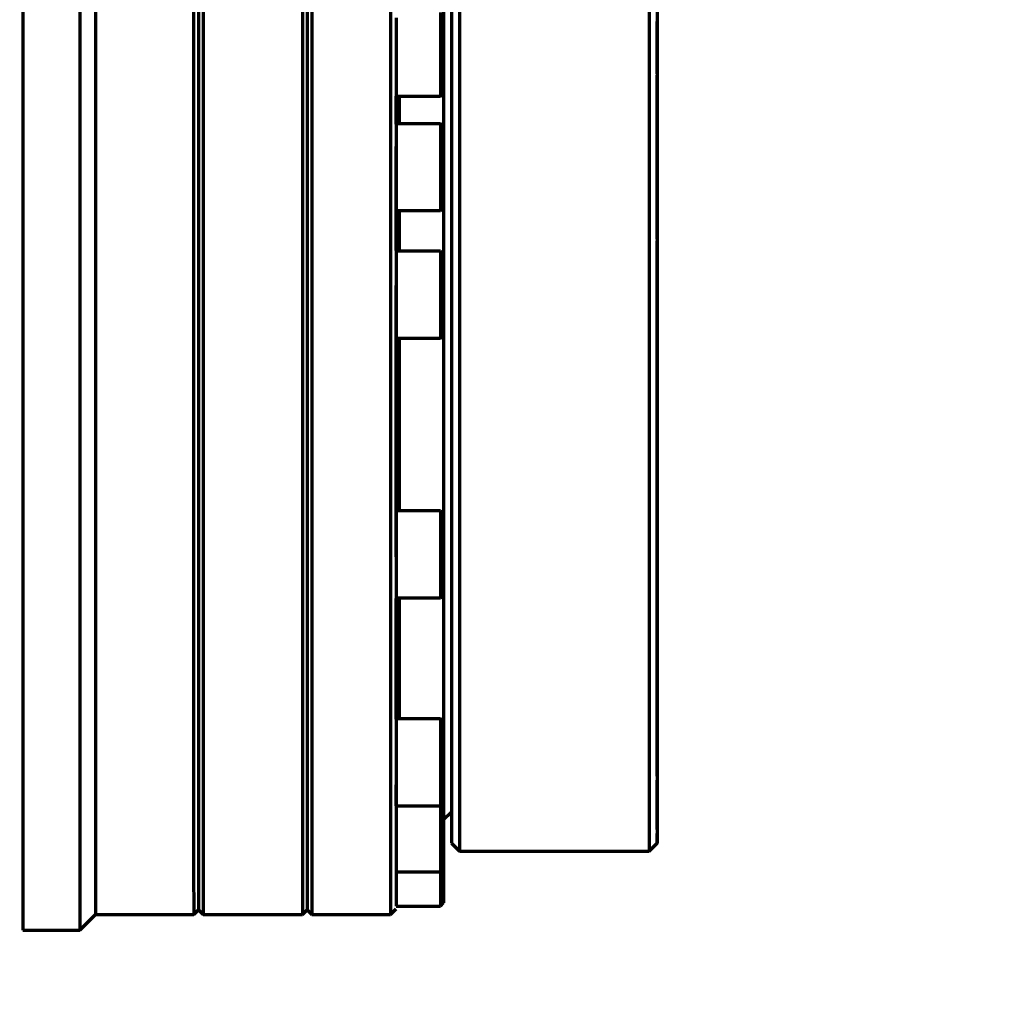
# Model space of a CAD drawing. Header units: millimetres. Extents: x -170 to 6906, y -2212 to 4257.
# Tile 436 of 440: x 5926 to 5988, y 3328 to 3389. Entities that reach past the tile are written whole.
import ezdxf

# ---------------------------------------------------------------- set-up
doc = ezdxf.new("R2010")
doc.units = ezdxf.units.MM
doc.layers.add('1', color=7, linetype='Continuous', true_color=0xffffff)
doc.styles.add('PC_TEXTSTYLE', font='ISOCP.SHX', dxfattribs={"width": 0.707, "bigfont": 'GBCBIG.SHX'})
doc.dimstyles.new('GB_DIMSTYLE', dxfattribs={"dimtxt": 50, "dimasz": 40, "dimexe": 1, "dimexo": 0, "dimgap": 1.5, "dimtad": 1, "dimdec": 1, "dimdsep": 46, "dimtxsty": 'PC_TEXTSTYLE', "dimcen": 0, "dimclrd": 256, "dimclrt": 3, "dimadec": 1, "dimazin": 2, "dimtp": 0.1, "dimtm": 0.1, "dimtfac": 0.71, "dimtdec": 1, "dimtmove": 0, "dimatfit": 3, "dimfxl": 1, "dimtfill": 1, "dimarcsym": 0})

# ---------------------------------------------------------------- blocks, each defined once
blk = doc.blocks.new('*D34')
at = {"color": 0, "lineweight": -2, "transparency": 16777216}
for p, q in [((5832.779, 3367.319), (5832.779, 3765.302)), ((5966.327, 3366.225), (5966.327, 3765.302))]:
    blk.add_line(p, q, dxfattribs=at)
at = {"lineweight": -2, "transparency": 16777216}
blk.add_line((5872.779, 3764.302), (5926.327, 3764.302), dxfattribs=at)
at = {"lineweight": 18, "transparency": 16777216}
for points in [[(5872.779, 3770.968), (5872.779, 3757.635), (5832.779, 3764.302)], [(5926.327, 3770.968), (5926.327, 3757.635), (5966.327, 3764.302)]]:
    blk.add_solid(points, dxfattribs=at)
at = {"layer": 'Defpoints', "color": 0, "lineweight": 18, "transparency": 16777216}
for p in [(5966.327, 3764.302), (5832.779, 3367.319), (5966.327, 3366.225)]:
    blk.add_point(p, dxfattribs=at)
at = {"color": 3, "lineweight": 18, "transparency": 16777216, "insert": (5894.709, 3790.802), "char_height": 50, "attachment_point": 5, "style": 'PC_TEXTSTYLE', "bg_fill": 3, "box_fill_scale": 1.1, "bg_fill_color": 256, "bg_fill_true_color": 13158600, "bg_fill_transparency": 0}
blk.add_mtext('133.5', dxfattribs=at)
blk = doc.blocks.new('*D38')
at = {"color": 0, "lineweight": -2, "transparency": 16777216}
for p, q in [((4755.302, 4257.336), (6889.031, 4257.336)), ((4772.437, 1877.862), (6889.031, 1877.862))]:
    blk.add_line(p, q, dxfattribs=at)
at = {"lineweight": -2, "transparency": 16777216}
blk.add_line((6888.031, 1917.862), (6888.031, 4217.336), dxfattribs=at)
at = {"lineweight": 18, "transparency": 16777216}
for points in [[(6881.365, 4217.336), (6894.698, 4217.336), (6888.031, 4257.336)], [(6881.365, 1917.862), (6894.698, 1917.862), (6888.031, 1877.862)]]:
    blk.add_solid(points, dxfattribs=at)
at = {"layer": 'Defpoints', "color": 0, "lineweight": 18, "transparency": 16777216}
for p in [(4755.302, 4257.336), (6888.031, 4257.336), (4772.437, 1877.862)]:
    blk.add_point(p, dxfattribs=at)
at = {"color": 3, "lineweight": 18, "transparency": 16777216, "insert": (6861.526, 3067.599), "char_height": 50, "attachment_point": 5, "rotation": 90, "style": 'PC_TEXTSTYLE', "bg_fill": 3, "box_fill_scale": 1.1, "bg_fill_color": 256, "bg_fill_true_color": 13158600, "bg_fill_transparency": 0}
blk.add_mtext('2379.5', dxfattribs=at)

msp = doc.modelspace()

# ---------------------------------------------------------------- linework, layer by layer
at = {"lineweight": 18}
msp.add_arc((4755.302, 2404.862), 1852.475, 311.274383, 162.653701, dxfattribs=at)
at = {"layer": '1', "color": 0, "linetype": 'Continuous', "lineweight": 70}
for p, q in [((5949.822, 3384.029), (5952.622, 3384.029)), ((5952.622, 3384.029), (5952.822, 3384.229)), ((5952.622, 3384.029), (5952.622, 3384.029)), ((5952.621, 3382.297), (5949.821, 3382.297)), ((5952.821, 3382.097), (5952.621, 3382.297)), ((5952.621, 3376.797), (5952.821, 3376.997)), ((5949.821, 3376.797), (5952.621, 3376.797)), ((5949.83, 3376.761), (5949.83, 3376.797)), ((5952.621, 3374.229), (5949.821, 3374.229)), ((5952.821, 3374.029), (5952.621, 3374.229)), ((5952.621, 3368.729), (5952.821, 3368.929)), ((5949.821, 3368.729), (5952.621, 3368.729)), ((5952.621, 3368.729), (5952.621, 3368.729)), ((5952.621, 3357.805), (5949.821, 3357.805)), ((5952.821, 3357.605), (5952.621, 3357.805)), ((5949.821, 3352.305), (5952.621, 3352.305)), ((5949.83, 3352.305), (5949.83, 3352.27)), ((5952.621, 3352.305), (5952.821, 3352.505)), ((5952.623, 3344.658), (5949.823, 3344.658)), ((5952.823, 3344.458), (5952.623, 3344.658)), ((5952.824, 3340.277), (5952.823, 3340.277)), ((5949.823, 3339.158), (5952.623, 3339.158)), ((5952.623, 3339.158), (5952.823, 3339.358)), ((5952.824, 3338.283), (5952.826, 3338.283)), ((5952.826, 3338.283), (5953.324, 3338.782)), ((5952.825, 3338.11), (5952.824, 3338.11)), ((5953.326, 3336.783), (5953.826, 3336.283)), ((5965.826, 3336.283), (5966.326, 3336.783)), ((5953.826, 3336.283), (5965.826, 3336.283)), ((5965.826, 3336.283), (5965.826, 3336.283)), ((5952.624, 3334.977), (5952.824, 3335.177)), ((5952.826, 3335.16), (5952.828, 3335.162)), ((5949.824, 3334.994), (5949.824, 3334.977)), ((5949.824, 3334.977), (5952.624, 3334.977)), ((5949.825, 3332.841), (5949.825, 3332.81)), ((5949.825, 3332.81), (5952.625, 3332.81)), ((5952.625, 3332.81), (5952.825, 3333.01)), ((5929.826, 3331.283), (5930.826, 3332.283)), ((5930.826, 3332.283), (5937.026, 3332.283)), ((5930.826, 3332.283), (5930.826, 3332.283)), ((5937.026, 3332.283), (5937.326, 3332.583)), ((5937.026, 3332.283), (5937.026, 3332.283)), ((5937.326, 3332.583), (5937.626, 3332.283)), ((5937.626, 3332.283), (5937.626, 3332.283)), ((5937.626, 3332.283), (5943.901, 3332.283)), ((5943.901, 3332.283), (5944.201, 3332.583)), ((5943.901, 3332.283), (5943.901, 3332.283)), ((5944.201, 3332.583), (5944.501, 3332.283)), ((5944.501, 3332.283), (5944.501, 3332.283)), ((5944.501, 3332.283), (5949.476, 3332.283)), ((5949.476, 3332.283), (5949.826, 3332.633)), ((5949.476, 3332.283), (5949.476, 3332.283)), ((5926.226, 3331.283), (5929.826, 3331.283)), ((5929.826, 3331.283), (5929.826, 3331.283))]:
    msp.add_line(p, q, dxfattribs=at)
for centre, major_axis, start_param, end_param in [((5926.226, 3367.283), (0, 36), 0.392096, 3.141257), ((5929.826, 3367.283), (0, -36), 3.533689, 6.283185), ((5930.826, 3367.283), (0, -35), 3.533689, 6.283185), ((5937.026, 3367.283), (0, -35), 3.533689, 6.283185), ((5937.326, 3367.283), (0, -34.7), 3.533688, 6.283185), ((5937.626, 3367.283), (0, -35), 3.533689, 6.283185), ((5943.901, 3367.283), (0, -35), 3.533689, 6.283185), ((5944.201, 3367.283), (0, -34.7), 3.533688, 6.283185), ((5944.501, 3367.283), (0, -35), 3.533689, 6.283185), ((5949.476, 3367.283), (0, -35), 3.533689, 6.283185), ((5953.826, 3367.283), (0, 31), 0.000336, 3.141803), ((5965.826, 3367.283), (0, -31), 3.141803, 6.283185), ((5953.326, 3367.283), (0, -30.5), 3.141793, 6.283185), ((5966.326, 3367.283), (0, 30.5), 0, 3.344242), ((5952.826, 3367.283), (0, 29), 0.392096, 3.141756), ((5952.622, 3386.779), (0, -2.75), 3.533687, 6.283185), ((5949.822, 3386.779), (0, 2.75), 0.633937, 1.197452), ((5966.323, 3387.082), (0, 1.75), 3.685603, 5.739208), ((5949.826, 3367.283), (0, -34.65), 4.079356, 4.297018), ((5949.822, 3386.779), (0, -2.75), 4.339045, 6.282517), ((5966.323, 3387.082), (0, -1.5), 4.109154, 5.315659), ((5966.325, 3382.065), (0, -5.75), 3.934468, 4.069556), ((5966.325, 3382.065), (0, -5.75), 2.213464, 2.352775), ((5966.326, 3382.066), (0, -5.75), 3.934567, 4.069655), ((5966.326, 3382.066), (0, -5.75), 2.213464, 2.352775), ((5966.326, 3367.283), (0, 30.5), 5.36674, 5.380386), ((5966.325, 3382.065), (0, -5.75), 4.092923, 5.274947), ((5966.325, 3382.065), (0, -5.75), 1.570812, 2.183913), ((5966.326, 3382.066), (0, -5.75), 4.093217, 5.273179), ((5966.326, 3382.066), (0, -5.75), 1.570812, 2.183913), ((5966.326, 3367.283), (0, 30.5), 5.111486, 5.3474), ((5949.826, 3367.283), (0, -34.65), 2.017804, 2.075197), ((5950.026, 3367.283), (0, 29), 0.955226, 1.028072), ((5949.821, 3379.547), (0, -2.75), 3.140609, 4.037329), ((5952.621, 3379.547), (0, -2.75), 3.142181, 3.533687), ((5952.621, 3379.547), (0, -2.75), 3.533687, 6.283185), ((5966.325, 3382.065), (0, -5.75), 0.997177, 1.570812), ((5966.326, 3382.066), (0, -5.75), 0.996982, 1.570813), ((5949.821, 3379.547), (0, 2.75), 0.895736, 1.459252), ((5949.821, 3379.547), (0, -2.75), 4.600844, 6.281973), ((5949.826, 3367.283), (0, -34.65), 4.341155, 4.558817), ((5966.322, 3377.233), (0, 2.5), 4.118242, 5.306569), ((5966.322, 3377.233), (0, -2), 4.432562, 4.992262), ((5949.826, 3367.283), (0, -34.65), 1.774211, 1.84786), ((5950.026, 3367.283), (0, 29), 1.237871, 1.327014), ((5966.324, 3373.406), (0, -5.75), 4.472859, 5.660675), ((5966.324, 3373.406), (0, -5.75), 1.570812, 1.822827), ((5966.326, 3367.283), (0, -8), 3.498278, 4.529506), ((5966.326, 3367.283), (0, -8), 1.756559, 2.824209), ((5966.328, 3373.407), (0, -5.75), 4.472957, 5.69641), ((5966.328, 3373.407), (0, -5.75), 1.570812, 1.822729), ((5966.326, 3367.283), (0, 30.5), 4.712405, 4.960984), ((5949.821, 3371.479), (0, -2.75), 3.142652, 4.299128), ((5952.621, 3371.479), (0, -2.75), 3.142181, 3.533687), ((5952.621, 3371.479), (0, -2.75), 3.533687, 6.283185), ((5966.324, 3373.406), (0, -5.75), 0.59898, 1.570812), ((5966.328, 3373.407), (0, -5.75), 0.598588, 1.570813), ((5949.821, 3371.479), (0, 2.75), 1.157536, 1.721051), ((5949.821, 3371.479), (0, -2.75), 4.862644, 6.284501), ((5949.826, 3367.283), (0, -34.65), 4.602955, 5.082416), ((5966.322, 3367.283), (0, 1.75), 3.685603, 5.739208), ((5950.026, 3367.283), (0, 29), 1.521007, 1.905067), ((5966.322, 3367.283), (0, -1.5), 4.109154, 5.315659), ((5966.324, 3361.16), (0, -5.75), 2.497975, 3.763742), ((5966.328, 3361.161), (0, -5.75), 2.497779, 3.76384), ((5966.326, 3367.283), (0, 30.5), 4.668816, 4.712405), ((5966.326, 3367.283), (0, -8), 4.84445, 6.283185), ((5966.326, 3367.283), (0, -8), 0, 1.43808), ((5966.324, 3361.16), (0, -5.75), 3.845424, 6.283185), ((5966.324, 3361.16), (0, -5.75), 1.570812, 2.462238), ((5966.328, 3361.161), (0, -5.75), 3.845915, 6.283185), ((5966.328, 3361.161), (0, -5.75), 1.570812, 2.462141), ((5966.326, 3367.283), (0, 30.5), 4.4384, 4.655071), ((5966.324, 3361.16), (0, -5.75), 0, 1.570813), ((5966.328, 3361.161), (0, -5.75), 0, 1.570813), ((5949.826, 3367.283), (0, -34.65), 1.292661, 1.367373), ((5966.325, 3352.501), (0, -5.75), 1.570812, 5.369587), ((5966.327, 3352.501), (0, -5.75), 1.570812, 5.394229), ((5966.329, 3357.334), (0, 2.5), 4.118242, 5.306569), ((5949.821, 3355.055), (0, -2.75), 3.141094, 4.822727), ((5952.621, 3355.055), (0, -2.75), 3.142181, 3.533687), ((5952.621, 3355.055), (0, -2.75), 3.533687, 6.283185), ((5966.329, 3357.334), (0, -2), 4.432562, 4.992262), ((5949.821, 3355.055), (0, 2.75), 1.681134, 2.24465), ((5966.326, 3367.283), (0, 30.5), 4.071226, 4.288683), ((5949.821, 3355.055), (0, -2.75), 5.386243, 6.283104), ((5949.826, 3367.283), (0, -34.65), 5.126554, 5.606015), ((5949.826, 3367.283), (0, -34.65), 1.066395, 1.122647), ((5950.026, 3367.283), (0, 29), 2.115063, 2.465841), ((5966.325, 3352.501), (0, -5.75), 0.892818, 1.570813), ((5966.327, 3352.501), (0, -5.75), 0.89272, 1.570813), ((5949.829, 3347.788), (0, -2.75), 3.142213, 6.283309), ((5966.323, 3347.484), (0, 1.75), 3.685603, 5.739208), ((5966.323, 3347.484), (0, -1.5), 4.109154, 5.315659), ((5966.326, 3367.283), (0, 30.5), 3.88165, 3.951355), ((5949.826, 3367.283), (0, -34.65), 0.859284, 0.893626), ((5949.823, 3341.908), (0, -2.75), 3.140652, 5.346326), ((5952.623, 3341.908), (0, -2.75), 3.142181, 3.533687), ((5966.324, 3343.262), (0, 2.5), 4.118242, 5.306569), ((5952.623, 3341.908), (0, -2.75), 3.533687, 6.283185), ((5966.324, 3343.262), (0, -2), 4.432562, 4.992262), ((5966.326, 3339.283), (0, 1.75), 3.685603, 5.739208), ((5949.823, 3341.908), (0, 2.75), 2.204733, 2.768249), ((5949.824, 3337.727), (0, -2.75), 2.118204, 5.608125), ((5966.326, 3339.283), (0, -1.5), 4.109154, 5.315659), ((5949.823, 3341.908), (0, -2.75), 5.909841, 6.283558), ((5949.826, 3367.283), (0, -34.65), 5.650152, 5.867814), ((5952.624, 3337.727), (0, -2.75), 4.164757, 6.283185), ((5952.828, 3337.712), (0, -2.55), 4.485788, 6.283185), ((5952.828, 3337.712), (0, -2.55), 0, 1.797665), ((5966.326, 3367.283), (0, 30.5), 3.407368, 3.439275), ((5949.824, 3337.727), (0, 2.75), 2.466533, 3.030048), ((5949.826, 3367.283), (0, -34.65), 5.911952, 6.129614), ((5949.825, 3335.56), (0, -2.75), 4.926001, 5.869925), ((5952.625, 3335.56), (0, -2.75), 4.925807, 6.283185), ((5949.825, 3335.56), (0, 2.75), 2.728332, 3.140904)]:
    msp.add_ellipse(centre, major_axis=major_axis, ratio=0.000143, start_param=start_param, end_param=end_param, dxfattribs=at)
for centre, major_axis in [((5952.822, 3386.779), (0, -2.55)), ((5952.821, 3379.547), (0, -2.55)), ((5952.821, 3371.479), (0, -2.55)), ((5966.322, 3357.333), (0, -2)), ((5952.821, 3355.055), (0, -2.55)), ((5952.823, 3341.908), (0, -2.55)), ((5952.824, 3337.727), (0, -2.55)), ((5952.825, 3335.56), (0, -2.55))]:
    msp.add_ellipse(centre, major_axis=major_axis, ratio=0.000143, dxfattribs=at)
for points, knots in [([(5966.323, 3388.75), (5966.323, 3388.75), (5966.323, 3388.748), (5966.323, 3388.738), (5966.323, 3388.731), (5966.323, 3388.716), (5966.323, 3388.711), (5966.323, 3388.699), (5966.323, 3388.692), (5966.323, 3388.656), (5966.323, 3388.618), (5966.323, 3388.548), (5966.323, 3388.522), (5966.323, 3388.48), (5966.323, 3388.465), (5966.323, 3388.435), (5966.323, 3388.42), (5966.323, 3388.372), (5966.323, 3388.304), (5966.323, 3388.229), (5966.323, 3388.17), (5966.323, 3388.15), (5966.323, 3388.109), (5966.323, 3388.088), (5966.323, 3388.023), (5966.323, 3387.979), (5966.323, 3387.933)], [0, 0, 0, 0, 0.095317, 0.095317, 0.185786, 0.185786, 0.23102, 0.23102, 0.276254, 0.276254, 0.45719, 0.45719, 0.547659, 0.547659, 0.592893, 0.592893, 0.638127, 0.638127, 0.728595, 0.819063, 0.819063, 0.864298, 0.864298, 0.909532, 0.909532, 1, 1, 1, 1]), ([(5966.323, 3388.579), (5966.323, 3388.625), (5966.323, 3388.661), (5966.323, 3388.702), (5966.323, 3388.713), (5966.323, 3388.727), (5966.323, 3388.731), (5966.323, 3388.737), (5966.323, 3388.738), (5966.323, 3388.74)], [0, 0, 0, 0, 0.532583, 0.532583, 0.798874, 0.798874, 0.93202, 0.93202, 1, 1, 1, 1]), ([(5966.329, 3388.58), (5966.328, 3388.625), (5966.328, 3388.661), (5966.328, 3388.703), (5966.328, 3388.714), (5966.328, 3388.728), (5966.328, 3388.732), (5966.328, 3388.739), (5966.328, 3388.742), (5966.328, 3388.753), (5966.328, 3388.753), (5966.328, 3388.739), (5966.328, 3388.731), (5966.328, 3388.717), (5966.328, 3388.711), (5966.328, 3388.699), (5966.328, 3388.693), (5966.328, 3388.664), (5966.328, 3388.637), (5966.328, 3388.605)], [0, 0, 0, 0, 0.210365, 0.210365, 0.315548, 0.315548, 0.368139, 0.368139, 0.420731, 0.420731, 0.631096, 0.631096, 0.736279, 0.736279, 0.78887, 0.78887, 0.841461, 0.841461, 1, 1, 1, 1]), ([(5966.323, 3386.231), (5966.323, 3386.185), (5966.323, 3386.141), (5966.323, 3386.056), (5966.323, 3386.015), (5966.323, 3385.956), (5966.323, 3385.937), (5966.323, 3385.899), (5966.323, 3385.881), (5966.323, 3385.827), (5966.323, 3385.793), (5966.323, 3385.697), (5966.323, 3385.641), (5966.323, 3385.582), (5966.323, 3385.571), (5966.323, 3385.549), (5966.323, 3385.539), (5966.323, 3385.511), (5966.323, 3385.477), (5966.323, 3385.453), (5966.323, 3385.439), (5966.323, 3385.434), (5966.323, 3385.427), (5966.323, 3385.424), (5966.323, 3385.415), (5966.323, 3385.413), (5966.323, 3385.414)], [0, 0, 0, 0, 0.088494, 0.088494, 0.176989, 0.176989, 0.221236, 0.221236, 0.265483, 0.265483, 0.353978, 0.353978, 0.530967, 0.530967, 0.575214, 0.575214, 0.619461, 0.619461, 0.707956, 0.79645, 0.79645, 0.840697, 0.840697, 0.884944, 0.884944, 1, 1, 1, 1]), ([(5966.323, 3385.448), (5966.323, 3385.451), (5966.323, 3385.454), (5966.323, 3385.462), (5966.323, 3385.469), (5966.323, 3385.503), (5966.323, 3385.54), (5966.323, 3385.585)], [0, 0, 0, 0, 0.096147, 0.096147, 0.276918, 0.276918, 1, 1, 1, 1]), ([(5949.822, 3374.281), (5949.822, 3375.71), (5949.822, 3377.108), (5949.822, 3379.28), (5949.822, 3380.073), (5949.822, 3380.847)], [0, 0, 0, 0, 0.628939, 0.628939, 1, 1, 1, 1]), ([(5966.322, 3379.528), (5966.322, 3379.528), (5966.322, 3379.527), (5966.322, 3379.524), (5966.322, 3379.522), (5966.322, 3379.518), (5966.322, 3379.515), (5966.322, 3379.505), (5966.322, 3379.497), (5966.322, 3379.466), (5966.322, 3379.439), (5966.322, 3379.386), (5966.322, 3379.367), (5966.322, 3379.335), (5966.322, 3379.324), (5966.322, 3379.301), (5966.322, 3379.289), (5966.322, 3379.227), (5966.322, 3379.171), (5966.322, 3379.046), (5966.322, 3378.978), (5966.322, 3378.884), (5966.322, 3378.864), (5966.322, 3378.825), (5966.322, 3378.805), (5966.322, 3378.745), (5966.322, 3378.704), (5966.322, 3378.576), (5966.322, 3378.486), (5966.322, 3378.368), (5966.322, 3378.344), (5966.322, 3378.296), (5966.322, 3378.271), (5966.322, 3378.197), (5966.322, 3378.147), (5966.322, 3377.995), (5966.322, 3377.892), (5966.322, 3377.785)], [0, 0, 0, 0, 0.038425, 0.038425, 0.065135, 0.065135, 0.091845, 0.091845, 0.145266, 0.145266, 0.252108, 0.252108, 0.305529, 0.305529, 0.332239, 0.332239, 0.35895, 0.35895, 0.465791, 0.465791, 0.572633, 0.572633, 0.599344, 0.599344, 0.626054, 0.626054, 0.679475, 0.679475, 0.786317, 0.786317, 0.813027, 0.813027, 0.839737, 0.839737, 0.893158, 0.893158, 1, 1, 1, 1]), ([(5966.322, 3378.632), (5966.322, 3378.716), (5966.322, 3378.794), (5966.322, 3378.941), (5966.322, 3379.009), (5966.322, 3379.088), (5966.322, 3379.104), (5966.322, 3379.134), (5966.322, 3379.178), (5966.322, 3379.218), (5966.322, 3379.294), (5966.322, 3379.338), (5966.322, 3379.395), (5966.322, 3379.412), (5966.322, 3379.435), (5966.322, 3379.443), (5966.322, 3379.451), (5966.322, 3379.453), (5966.322, 3379.454)], [0, 0, 0, 0, 0.207867, 0.207867, 0.415735, 0.415735, 0.467702, 0.467702, 0.519668, 0.623602, 0.623602, 0.83147, 0.83147, 0.935403, 0.935403, 0.98737, 0.98737, 1, 1, 1, 1]), ([(5966.329, 3379.529), (5966.329, 3379.529), (5966.329, 3379.528), (5966.329, 3379.525), (5966.329, 3379.523), (5966.329, 3379.518), (5966.329, 3379.516), (5966.329, 3379.506), (5966.329, 3379.497), (5966.329, 3379.467), (5966.329, 3379.439), (5966.329, 3379.387), (5966.329, 3379.368), (5966.329, 3379.336), (5966.329, 3379.325), (5966.329, 3379.302), (5966.329, 3379.29), (5966.329, 3379.24), (5966.329, 3379.198), (5966.329, 3379.153)], [0, 0, 0, 0, 0.078892, 0.078892, 0.14014, 0.14014, 0.201388, 0.201388, 0.323884, 0.323884, 0.568876, 0.568876, 0.691372, 0.691372, 0.75262, 0.75262, 0.813868, 0.813868, 1, 1, 1, 1]), ([(5966.329, 3378.633), (5966.329, 3378.717), (5966.329, 3378.795), (5966.329, 3378.942), (5966.329, 3379.01), (5966.329, 3379.089), (5966.329, 3379.104), (5966.329, 3379.135), (5966.329, 3379.179), (5966.329, 3379.219), (5966.329, 3379.295), (5966.329, 3379.339), (5966.329, 3379.395), (5966.329, 3379.413), (5966.329, 3379.436), (5966.329, 3379.443), (5966.329, 3379.452), (5966.329, 3379.454), (5966.329, 3379.455)], [0, 0, 0, 0, 0.207867, 0.207867, 0.415735, 0.415735, 0.467702, 0.467702, 0.519668, 0.623602, 0.623602, 0.83147, 0.83147, 0.935403, 0.935403, 0.98737, 0.98737, 1, 1, 1, 1]), ([(5949.83, 3376.765), (5949.83, 3376.488), (5949.83, 3376.21), (5949.83, 3375.35), (5949.83, 3374.789), (5949.83, 3374.198)], [0, 0, 0, 0, 0.325674, 0.325674, 1, 1, 1, 1]), ([(5966.322, 3376.68), (5966.322, 3376.574), (5966.322, 3376.471), (5966.322, 3376.269), (5966.322, 3376.171), (5966.322, 3376.053), (5966.322, 3376.029), (5966.322, 3375.983), (5966.322, 3375.914), (5966.322, 3375.848), (5966.322, 3375.72), (5966.322, 3375.64), (5966.322, 3375.546), (5966.322, 3375.527), (5966.322, 3375.491), (5966.322, 3375.438), (5966.322, 3375.388), (5966.322, 3375.295), (5966.322, 3375.239), (5966.322, 3375.177), (5966.322, 3375.165), (5966.322, 3375.142), (5966.322, 3375.131), (5966.322, 3375.099), (5966.322, 3375.08), (5966.322, 3375.027), (5966.322, 3374.999), (5966.322, 3374.969), (5966.322, 3374.961), (5966.322, 3374.951), (5966.322, 3374.948), (5966.322, 3374.943), (5966.322, 3374.942), (5966.322, 3374.938), (5966.322, 3374.937), (5966.322, 3374.938)], [0, 0, 0, 0, 0.106797, 0.106797, 0.213593, 0.213593, 0.240293, 0.240293, 0.266992, 0.32039, 0.32039, 0.427187, 0.427187, 0.453886, 0.453886, 0.480585, 0.533984, 0.533984, 0.64078, 0.64078, 0.66748, 0.66748, 0.694179, 0.694179, 0.747577, 0.747577, 0.854374, 0.854374, 0.907772, 0.907772, 0.934471, 0.934471, 0.961171, 0.961171, 1, 1, 1, 1]), ([(5966.322, 3375.002), (5966.322, 3375.006), (5966.322, 3375.011), (5966.322, 3375.023), (5966.322, 3375.045), (5966.322, 3375.071), (5966.322, 3375.128), (5966.322, 3375.172), (5966.322, 3375.248), (5966.322, 3375.275), (5966.322, 3375.333), (5966.322, 3375.363), (5966.322, 3375.457), (5966.322, 3375.525), (5966.322, 3375.671), (5966.322, 3375.75), (5966.322, 3375.833)], [0, 0, 0, 0, 0.03754, 0.03754, 0.088196, 0.189508, 0.189508, 0.392131, 0.392131, 0.493442, 0.493442, 0.594754, 0.594754, 0.797377, 0.797377, 1, 1, 1, 1]), ([(5966.322, 3368.951), (5966.322, 3368.951), (5966.322, 3368.949), (5966.322, 3368.939), (5966.322, 3368.932), (5966.322, 3368.917), (5966.322, 3368.912), (5966.322, 3368.9), (5966.322, 3368.893), (5966.322, 3368.857), (5966.322, 3368.819), (5966.322, 3368.749), (5966.322, 3368.723), (5966.322, 3368.681), (5966.322, 3368.666), (5966.322, 3368.636), (5966.322, 3368.621), (5966.321, 3368.573), (5966.321, 3368.505), (5966.321, 3368.43), (5966.321, 3368.371), (5966.321, 3368.351), (5966.321, 3368.31), (5966.321, 3368.288), (5966.321, 3368.224), (5966.321, 3368.18), (5966.321, 3368.134)], [0, 0, 0, 0, 0.095317, 0.095317, 0.185786, 0.185786, 0.23102, 0.23102, 0.276254, 0.276254, 0.45719, 0.45719, 0.547659, 0.547659, 0.592893, 0.592893, 0.638127, 0.638127, 0.728595, 0.819063, 0.819063, 0.864298, 0.864298, 0.909532, 0.909532, 1, 1, 1, 1]), ([(5966.322, 3368.78), (5966.322, 3368.825), (5966.322, 3368.862), (5966.322, 3368.903), (5966.322, 3368.914), (5966.322, 3368.928), (5966.322, 3368.932), (5966.322, 3368.937), (5966.322, 3368.939), (5966.322, 3368.941)], [0, 0, 0, 0, 0.532583, 0.532583, 0.798874, 0.798874, 0.93202, 0.93202, 1, 1, 1, 1]), ([(5966.33, 3368.952), (5966.33, 3368.952), (5966.33, 3368.95), (5966.33, 3368.94), (5966.33, 3368.933), (5966.33, 3368.918), (5966.33, 3368.913), (5966.33, 3368.9), (5966.33, 3368.894), (5966.33, 3368.865), (5966.33, 3368.838), (5966.33, 3368.806)], [0, 0, 0, 0, 0.231012, 0.231012, 0.450272, 0.450272, 0.559901, 0.559901, 0.669531, 0.669531, 1, 1, 1, 1]), ([(5966.33, 3368.781), (5966.33, 3368.826), (5966.33, 3368.863), (5966.33, 3368.904), (5966.33, 3368.915), (5966.33, 3368.929), (5966.33, 3368.933), (5966.33, 3368.938), (5966.33, 3368.94), (5966.33, 3368.942)], [0, 0, 0, 0, 0.532583, 0.532583, 0.798874, 0.798874, 0.93202, 0.93202, 1, 1, 1, 1]), ([(5949.822, 3354.91), (5949.822, 3355.311), (5949.822, 3355.716), (5949.822, 3356.125), (5949.822, 3356.95), (5949.822, 3357.788), (5949.822, 3359.486), (5949.822, 3360.295), (5949.822, 3362.148), (5949.822, 3363.079), (5949.821, 3364.952), (5949.821, 3365.855), (5949.821, 3366.841)], [0, 0, 0, 0, 0.0483142, 0.0483142, 0.0483142, 0.2429329, 0.2429329, 0.4375517, 0.4375517, 0.6321705, 0.6321705, 0.8267893, 0.8267893, 0.8267893, 0.8267893]), ([(5966.321, 3366.432), (5966.321, 3366.386), (5966.321, 3366.342), (5966.321, 3366.257), (5966.321, 3366.216), (5966.321, 3366.157), (5966.321, 3366.138), (5966.321, 3366.1), (5966.321, 3366.082), (5966.322, 3366.028), (5966.322, 3365.994), (5966.322, 3365.898), (5966.322, 3365.842), (5966.322, 3365.783), (5966.322, 3365.772), (5966.322, 3365.75), (5966.322, 3365.74), (5966.322, 3365.711), (5966.322, 3365.678), (5966.322, 3365.654), (5966.322, 3365.639), (5966.322, 3365.635), (5966.322, 3365.628), (5966.322, 3365.625), (5966.322, 3365.616), (5966.322, 3365.614), (5966.322, 3365.615)], [0, 0, 0, 0, 0.088494, 0.088494, 0.176989, 0.176989, 0.221236, 0.221236, 0.265483, 0.265483, 0.353978, 0.353978, 0.530967, 0.530967, 0.575214, 0.575214, 0.619461, 0.619461, 0.707956, 0.79645, 0.79645, 0.840697, 0.840697, 0.884944, 0.884944, 1, 1, 1, 1]), ([(5966.322, 3365.649), (5966.322, 3365.652), (5966.322, 3365.655), (5966.322, 3365.663), (5966.322, 3365.67), (5966.322, 3365.704), (5966.322, 3365.74), (5966.322, 3365.786)], [0, 0, 0, 0, 0.096147, 0.096147, 0.276918, 0.276918, 1, 1, 1, 1]), ([(5966.329, 3358.734), (5966.329, 3358.817), (5966.329, 3358.896), (5966.329, 3359.042), (5966.329, 3359.111), (5966.329, 3359.189), (5966.329, 3359.205), (5966.329, 3359.235), (5966.329, 3359.279), (5966.329, 3359.319), (5966.329, 3359.395), (5966.329, 3359.439), (5966.329, 3359.496), (5966.329, 3359.513), (5966.329, 3359.536), (5966.329, 3359.544), (5966.329, 3359.558), (5966.329, 3359.564), (5966.329, 3359.594), (5966.329, 3359.611), (5966.329, 3359.63), (5966.329, 3359.632), (5966.329, 3359.625), (5966.329, 3359.623), (5966.329, 3359.619), (5966.329, 3359.616), (5966.329, 3359.606), (5966.329, 3359.598), (5966.329, 3359.567), (5966.329, 3359.54), (5966.329, 3359.487), (5966.329, 3359.468), (5966.329, 3359.436), (5966.329, 3359.425), (5966.329, 3359.402), (5966.329, 3359.39), (5966.329, 3359.328), (5966.329, 3359.272), (5966.329, 3359.148), (5966.329, 3359.079), (5966.329, 3358.985), (5966.329, 3358.966), (5966.329, 3358.927), (5966.329, 3358.907), (5966.329, 3358.846), (5966.329, 3358.805), (5966.329, 3358.677), (5966.329, 3358.587), (5966.329, 3358.469), (5966.329, 3358.445), (5966.329, 3358.397), (5966.329, 3358.373), (5966.329, 3358.298), (5966.329, 3358.248), (5966.329, 3358.097), (5966.329, 3357.993), (5966.329, 3357.886)], [0, 0, 0, 0, 0.0625, 0.0625, 0.125, 0.125, 0.140625, 0.140625, 0.15625, 0.1875, 0.1875, 0.25, 0.25, 0.28125, 0.28125, 0.296875, 0.296875, 0.3125, 0.3125, 0.375, 0.375, 0.4375, 0.4375, 0.453125, 0.453125, 0.46875, 0.46875, 0.5, 0.5, 0.5625, 0.5625, 0.59375, 0.59375, 0.609375, 0.609375, 0.625, 0.625, 0.6875, 0.6875, 0.75, 0.75, 0.765625, 0.765625, 0.78125, 0.78125, 0.8125, 0.8125, 0.875, 0.875, 0.890625, 0.890625, 0.90625, 0.90625, 0.9375, 0.9375, 1, 1, 1, 1]), ([(5966.329, 3356.782), (5966.329, 3356.675), (5966.329, 3356.572), (5966.329, 3356.371), (5966.329, 3356.273), (5966.329, 3356.154), (5966.329, 3356.13), (5966.329, 3356.084), (5966.329, 3356.015), (5966.329, 3355.949), (5966.329, 3355.821), (5966.329, 3355.741), (5966.329, 3355.647), (5966.329, 3355.629), (5966.329, 3355.592), (5966.329, 3355.539), (5966.329, 3355.49), (5966.329, 3355.396), (5966.329, 3355.34), (5966.329, 3355.278), (5966.329, 3355.266), (5966.329, 3355.243), (5966.329, 3355.232), (5966.329, 3355.2), (5966.329, 3355.181), (5966.329, 3355.128), (5966.329, 3355.101), (5966.329, 3355.07), (5966.329, 3355.062), (5966.329, 3355.052), (5966.329, 3355.049), (5966.329, 3355.045), (5966.329, 3355.043), (5966.329, 3355.036), (5966.329, 3355.039), (5966.329, 3355.057), (5966.329, 3355.074), (5966.329, 3355.104), (5966.329, 3355.111), (5966.329, 3355.125), (5966.329, 3355.147), (5966.329, 3355.172), (5966.329, 3355.229), (5966.329, 3355.273), (5966.329, 3355.35), (5966.329, 3355.377), (5966.329, 3355.434), (5966.329, 3355.464), (5966.329, 3355.558), (5966.329, 3355.626), (5966.329, 3355.773), (5966.329, 3355.851), (5966.329, 3355.935)], [0, 0, 0, 0, 0.0625, 0.0625, 0.125, 0.125, 0.140625, 0.140625, 0.15625, 0.1875, 0.1875, 0.25, 0.25, 0.265625, 0.265625, 0.28125, 0.3125, 0.3125, 0.375, 0.375, 0.390625, 0.390625, 0.40625, 0.40625, 0.4375, 0.4375, 0.5, 0.5, 0.53125, 0.53125, 0.546875, 0.546875, 0.5625, 0.5625, 0.625, 0.625, 0.6875, 0.6875, 0.703125, 0.703125, 0.71875, 0.75, 0.75, 0.8125, 0.8125, 0.84375, 0.84375, 0.875, 0.875, 0.9375, 0.9375, 1, 1, 1, 1]), ([(5949.823, 3344.64), (5949.823, 3344.747), (5949.823, 3344.854), (5949.823, 3345.596), (5949.823, 3346.296), (5949.823, 3347.656), (5949.823, 3348.365), (5949.822, 3349.84), (5949.822, 3350.652), (5949.822, 3351.401)], [0, 0, 0, 0, 0.0511326, 0.0511326, 0.3492841, 0.3492841, 0.6474357, 0.6474357, 0.9455872, 0.9455872, 0.9455872, 0.9455872]), ([(5949.829, 3350.804), (5949.829, 3349.989), (5949.829, 3349.207), (5949.829, 3347.706), (5949.829, 3346.96), (5949.829, 3345.722), (5949.828, 3345.17), (5949.828, 3344.646)], [0.088398, 0.088398, 0.088398, 0.088398, 0.4049537, 0.4049537, 0.7215093, 0.7215093, 1, 1, 1, 1]), ([(5966.323, 3349.152), (5966.323, 3349.152), (5966.323, 3349.15), (5966.323, 3349.14), (5966.323, 3349.133), (5966.323, 3349.118), (5966.323, 3349.113), (5966.323, 3349.101), (5966.323, 3349.094), (5966.323, 3349.058), (5966.323, 3349.02), (5966.323, 3348.95), (5966.323, 3348.924), (5966.323, 3348.882), (5966.323, 3348.867), (5966.323, 3348.837), (5966.323, 3348.822), (5966.323, 3348.774), (5966.323, 3348.706), (5966.323, 3348.631), (5966.323, 3348.572), (5966.323, 3348.552), (5966.323, 3348.511), (5966.323, 3348.49), (5966.323, 3348.425), (5966.323, 3348.381), (5966.323, 3348.335)], [0, 0, 0, 0, 0.095317, 0.095317, 0.185786, 0.185786, 0.23102, 0.23102, 0.276254, 0.276254, 0.45719, 0.45719, 0.547659, 0.547659, 0.592893, 0.592893, 0.638127, 0.638127, 0.728595, 0.819063, 0.819063, 0.864298, 0.864298, 0.909532, 0.909532, 1, 1, 1, 1]), ([(5966.323, 3348.981), (5966.323, 3349.027), (5966.323, 3349.063), (5966.323, 3349.104), (5966.323, 3349.115), (5966.323, 3349.129), (5966.323, 3349.133), (5966.323, 3349.139), (5966.323, 3349.14), (5966.323, 3349.142)], [0, 0, 0, 0, 0.532583, 0.532583, 0.798874, 0.798874, 0.93202, 0.93202, 1, 1, 1, 1]), ([(5966.329, 3348.982), (5966.329, 3349.027), (5966.329, 3349.064), (5966.329, 3349.105), (5966.329, 3349.116), (5966.329, 3349.13), (5966.329, 3349.134), (5966.329, 3349.141), (5966.329, 3349.144), (5966.329, 3349.155), (5966.329, 3349.155), (5966.329, 3349.141), (5966.329, 3349.133), (5966.329, 3349.119), (5966.329, 3349.114), (5966.329, 3349.101), (5966.328, 3349.095), (5966.328, 3349.066), (5966.328, 3349.039), (5966.328, 3349.007)], [0, 0, 0, 0, 0.210365, 0.210365, 0.315548, 0.315548, 0.368139, 0.368139, 0.420731, 0.420731, 0.631096, 0.631096, 0.736279, 0.736279, 0.78887, 0.78887, 0.841461, 0.841461, 1, 1, 1, 1]), ([(5966.323, 3346.633), (5966.323, 3346.587), (5966.323, 3346.543), (5966.323, 3346.458), (5966.323, 3346.417), (5966.323, 3346.358), (5966.323, 3346.339), (5966.323, 3346.301), (5966.323, 3346.283), (5966.323, 3346.229), (5966.323, 3346.195), (5966.323, 3346.099), (5966.323, 3346.043), (5966.323, 3345.984), (5966.323, 3345.973), (5966.323, 3345.951), (5966.323, 3345.941), (5966.323, 3345.913), (5966.323, 3345.879), (5966.323, 3345.855), (5966.323, 3345.841), (5966.323, 3345.836), (5966.323, 3345.829), (5966.323, 3345.826), (5966.323, 3345.817), (5966.323, 3345.815), (5966.323, 3345.816)], [0, 0, 0, 0, 0.088494, 0.088494, 0.176989, 0.176989, 0.221236, 0.221236, 0.265483, 0.265483, 0.353978, 0.353978, 0.530967, 0.530967, 0.575214, 0.575214, 0.619461, 0.619461, 0.707956, 0.79645, 0.79645, 0.840697, 0.840697, 0.884944, 0.884944, 1, 1, 1, 1]), ([(5966.323, 3345.85), (5966.323, 3345.853), (5966.323, 3345.856), (5966.323, 3345.865), (5966.323, 3345.871), (5966.323, 3345.905), (5966.323, 3345.942), (5966.323, 3345.987)], [0, 0, 0, 0, 0.096147, 0.096147, 0.276918, 0.276918, 1, 1, 1, 1]), ([(5966.325, 3344.662), (5966.325, 3344.746), (5966.325, 3344.824), (5966.325, 3344.971), (5966.325, 3345.039), (5966.325, 3345.118), (5966.325, 3345.133), (5966.325, 3345.163), (5966.325, 3345.207), (5966.325, 3345.248), (5966.324, 3345.324), (5966.324, 3345.368), (5966.324, 3345.424), (5966.324, 3345.442), (5966.324, 3345.465), (5966.324, 3345.472), (5966.324, 3345.486), (5966.324, 3345.492), (5966.324, 3345.522), (5966.324, 3345.539), (5966.324, 3345.558), (5966.324, 3345.56), (5966.324, 3345.553), (5966.324, 3345.552), (5966.324, 3345.547), (5966.324, 3345.544), (5966.324, 3345.535), (5966.324, 3345.526), (5966.324, 3345.496), (5966.324, 3345.468), (5966.324, 3345.416), (5966.324, 3345.396), (5966.324, 3345.365), (5966.324, 3345.354), (5966.324, 3345.331), (5966.324, 3345.319), (5966.324, 3345.257), (5966.324, 3345.201), (5966.324, 3345.076), (5966.324, 3345.007), (5966.324, 3344.913), (5966.324, 3344.894), (5966.324, 3344.855), (5966.324, 3344.835), (5966.324, 3344.775), (5966.324, 3344.733), (5966.324, 3344.605), (5966.324, 3344.516), (5966.324, 3344.398), (5966.324, 3344.374), (5966.324, 3344.325), (5966.324, 3344.301), (5966.324, 3344.227), (5966.324, 3344.177), (5966.324, 3344.025), (5966.324, 3343.921), (5966.324, 3343.815)], [0, 0, 0, 0, 0.0625, 0.0625, 0.125, 0.125, 0.140625, 0.140625, 0.15625, 0.1875, 0.1875, 0.25, 0.25, 0.28125, 0.28125, 0.296875, 0.296875, 0.3125, 0.3125, 0.375, 0.375, 0.4375, 0.4375, 0.453125, 0.453125, 0.46875, 0.46875, 0.5, 0.5, 0.5625, 0.5625, 0.59375, 0.59375, 0.609375, 0.609375, 0.625, 0.625, 0.6875, 0.6875, 0.75, 0.75, 0.765625, 0.765625, 0.78125, 0.78125, 0.8125, 0.8125, 0.875, 0.875, 0.890625, 0.890625, 0.90625, 0.90625, 0.9375, 0.9375, 1, 1, 1, 1]), ([(5966.327, 3344.662), (5966.327, 3344.746), (5966.327, 3344.824), (5966.327, 3344.971), (5966.327, 3345.039), (5966.327, 3345.118), (5966.327, 3345.134), (5966.327, 3345.164), (5966.327, 3345.208), (5966.327, 3345.248), (5966.327, 3345.324), (5966.327, 3345.368), (5966.327, 3345.425), (5966.327, 3345.442), (5966.327, 3345.465), (5966.327, 3345.472), (5966.327, 3345.486), (5966.327, 3345.493), (5966.327, 3345.523), (5966.327, 3345.539), (5966.327, 3345.558), (5966.327, 3345.56), (5966.327, 3345.554), (5966.327, 3345.552), (5966.327, 3345.547), (5966.327, 3345.545), (5966.327, 3345.535), (5966.327, 3345.527), (5966.327, 3345.496), (5966.327, 3345.468), (5966.327, 3345.416), (5966.327, 3345.397), (5966.327, 3345.365), (5966.327, 3345.354), (5966.327, 3345.331), (5966.327, 3345.319), (5966.327, 3345.27), (5966.327, 3345.229), (5966.327, 3345.185)], [0, 0, 0, 0, 0.093047, 0.093047, 0.186094, 0.186094, 0.209356, 0.209356, 0.232617, 0.279141, 0.279141, 0.372188, 0.372188, 0.418711, 0.418711, 0.441973, 0.441973, 0.465235, 0.465235, 0.558282, 0.558282, 0.651329, 0.651329, 0.674591, 0.674591, 0.697852, 0.697852, 0.744376, 0.744376, 0.837423, 0.837423, 0.883946, 0.883946, 0.907208, 0.907208, 0.93047, 0.93047, 1, 1, 1, 1]), ([(5966.324, 3342.71), (5966.324, 3342.604), (5966.324, 3342.5), (5966.324, 3342.299), (5966.324, 3342.201), (5966.324, 3342.082), (5966.324, 3342.059), (5966.324, 3342.012), (5966.324, 3341.943), (5966.324, 3341.878), (5966.324, 3341.75), (5966.324, 3341.669), (5966.324, 3341.575), (5966.324, 3341.557), (5966.324, 3341.521), (5966.324, 3341.467), (5966.324, 3341.418), (5966.324, 3341.324), (5966.324, 3341.268), (5966.324, 3341.207), (5966.324, 3341.195), (5966.324, 3341.172), (5966.324, 3341.16), (5966.324, 3341.129), (5966.324, 3341.109), (5966.324, 3341.057), (5966.324, 3341.029), (5966.324, 3340.998), (5966.324, 3340.99), (5966.324, 3340.98), (5966.324, 3340.978), (5966.324, 3340.973), (5966.324, 3340.971), (5966.324, 3340.968), (5966.324, 3340.967), (5966.324, 3340.967)], [0, 0, 0, 0, 0.106797, 0.106797, 0.213593, 0.213593, 0.240293, 0.240293, 0.266992, 0.32039, 0.32039, 0.427187, 0.427187, 0.453886, 0.453886, 0.480585, 0.533984, 0.533984, 0.64078, 0.64078, 0.66748, 0.66748, 0.694179, 0.694179, 0.747577, 0.747577, 0.854374, 0.854374, 0.907772, 0.907772, 0.934471, 0.934471, 0.961171, 0.961171, 1, 1, 1, 1]), ([(5966.324, 3341.031), (5966.324, 3341.036), (5966.324, 3341.041), (5966.324, 3341.053), (5966.324, 3341.075), (5966.324, 3341.101), (5966.324, 3341.157), (5966.325, 3341.202), (5966.325, 3341.278), (5966.325, 3341.305), (5966.325, 3341.362), (5966.325, 3341.392), (5966.325, 3341.486), (5966.325, 3341.555), (5966.325, 3341.701), (5966.325, 3341.779), (5966.325, 3341.863)], [0, 0, 0, 0, 0.03754, 0.03754, 0.088196, 0.189508, 0.189508, 0.392131, 0.392131, 0.493442, 0.493442, 0.594754, 0.594754, 0.797377, 0.797377, 1, 1, 1, 1]), ([(5966.326, 3340.952), (5966.326, 3340.952), (5966.326, 3340.949), (5966.326, 3340.939), (5966.326, 3340.932), (5966.326, 3340.918), (5966.326, 3340.912), (5966.326, 3340.9), (5966.326, 3340.893), (5966.326, 3340.857), (5966.326, 3340.819), (5966.326, 3340.749), (5966.326, 3340.723), (5966.326, 3340.681), (5966.326, 3340.667), (5966.326, 3340.637), (5966.326, 3340.621), (5966.326, 3340.573), (5966.326, 3340.505), (5966.326, 3340.431), (5966.326, 3340.371), (5966.326, 3340.351), (5966.326, 3340.31), (5966.326, 3340.289), (5966.326, 3340.224), (5966.326, 3340.18), (5966.326, 3340.134)], [0, 0, 0, 0, 0.095317, 0.095317, 0.185786, 0.185786, 0.23102, 0.23102, 0.276254, 0.276254, 0.45719, 0.45719, 0.547659, 0.547659, 0.592893, 0.592893, 0.638127, 0.638127, 0.728595, 0.819063, 0.819063, 0.864298, 0.864298, 0.909532, 0.909532, 1, 1, 1, 1]), ([(5966.326, 3338.432), (5966.326, 3338.387), (5966.326, 3338.343), (5966.326, 3338.258), (5966.326, 3338.217), (5966.326, 3338.158), (5966.326, 3338.138), (5966.326, 3338.101), (5966.326, 3338.082), (5966.326, 3338.028), (5966.326, 3337.994), (5966.326, 3337.898), (5966.326, 3337.843), (5966.326, 3337.783), (5966.326, 3337.772), (5966.326, 3337.751), (5966.326, 3337.74), (5966.326, 3337.712), (5966.326, 3337.679), (5966.326, 3337.655), (5966.326, 3337.64), (5966.326, 3337.636), (5966.326, 3337.628), (5966.326, 3337.625), (5966.326, 3337.616), (5966.326, 3337.614), (5966.326, 3337.616)], [0, 0, 0, 0, 0.088494, 0.088494, 0.176989, 0.176989, 0.221236, 0.221236, 0.265483, 0.265483, 0.353978, 0.353978, 0.530967, 0.530967, 0.575214, 0.575214, 0.619461, 0.619461, 0.707956, 0.79645, 0.79645, 0.840697, 0.840697, 0.884944, 0.884944, 1, 1, 1, 1]), ([(5966.326, 3337.649), (5966.326, 3337.652), (5966.326, 3337.655), (5966.326, 3337.664), (5966.326, 3337.67), (5966.326, 3337.705), (5966.326, 3337.741), (5966.326, 3337.786)], [0, 0, 0, 0, 0.096147, 0.096147, 0.276918, 0.276918, 1, 1, 1, 1])]:
    msp.add_open_spline(points, degree=3, knots=knots, dxfattribs=at)
for points in [[(5949.822, 3383.763), (5949.822, 3383.854), (5949.822, 3383.945), (5949.822, 3384.036)], [(5949.822, 3382.322), (5949.822, 3382.815), (5949.822, 3383.296), (5949.822, 3383.763)], [(5949.829, 3384.046), (5949.829, 3383.748), (5949.829, 3383.452), (5949.829, 3383.165)], [(5949.829, 3383.165), (5949.829, 3382.879), (5949.829, 3382.591), (5949.829, 3382.299)], [(5949.821, 3366.841), (5949.821, 3368.597), (5949.821, 3370.308), (5949.822, 3372.059)], [(5949.83, 3360.532), (5949.83, 3359.585), (5949.83, 3358.652), (5949.83, 3357.733)], [(5949.822, 3351.401), (5949.822, 3351.675), (5949.822, 3351.951), (5949.822, 3352.229)], [(5949.829, 3352.206), (5949.829, 3351.727), (5949.829, 3351.259), (5949.829, 3350.804)]]:
    msp.add_open_spline(points, degree=3, dxfattribs=at)

# ---------------------------------------------------------------- next in the draw order: dimensions: what is measured, and where the dimension line sits
at = {"lineweight": 18}
dim = msp.add_linear_dim(base=(5966.327, 3764.302), p1=(5832.779, 3367.319), p2=(5966.327, 3366.225), dimstyle='GB_DIMSTYLE', dxfattribs=at)
dim.commit()
dim.dimension.update_dxf_attribs({"geometry": '*D34', "text_midpoint": (5894.709, 3764.302), "dimtype": 160})

# ---------------------------------------------------------------- next in the draw order: dimensions: what is measured, and where the dimension line sits
dim = msp.add_linear_dim(base=(6888.031, 4257.336), p1=(4772.437, 1877.862), p2=(4755.302, 4257.336), angle=90, dimstyle='GB_DIMSTYLE', dxfattribs=at)
dim.commit()
dim.dimension.update_dxf_attribs({"geometry": '*D38', "text_midpoint": (6861.526, 3067.599)})

doc.saveas('drawing.dxf')
